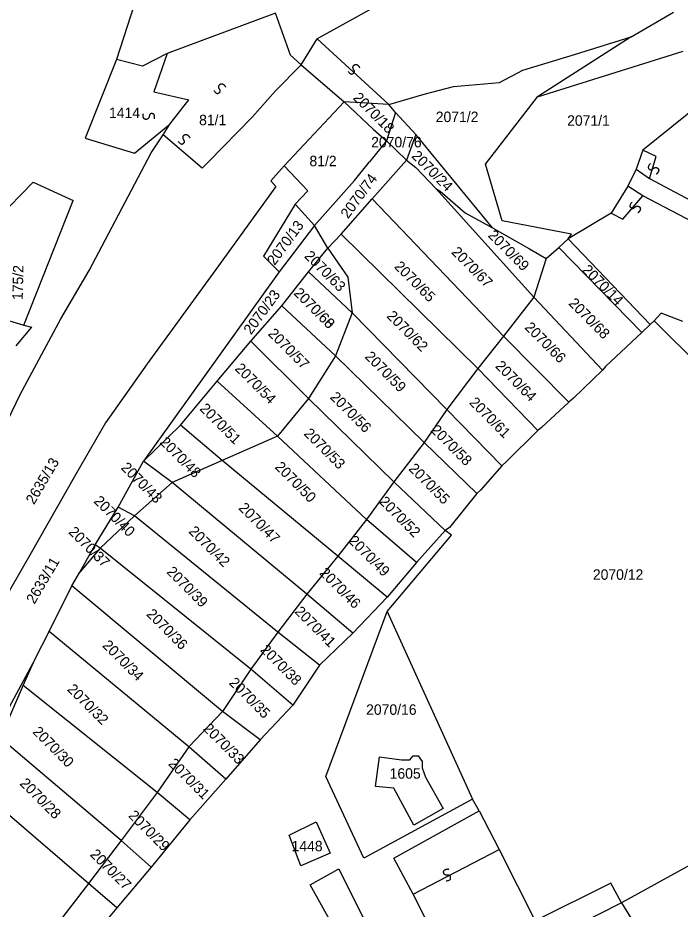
# Model space of a CAD drawing. Extents: x -581999 to -572728, y -1219553 to -1212032.
# Drawn here: x -577255.6 to -577128.7, y -1215860.4 to -1215689.6 of the extents above; entities that cross this region are included whole.
import ezdxf

# ---------------------------------------------------------------- set-up
doc = ezdxf.new("R2010")
doc.units = 0
for name, color, linetype in [('Vrstva 1', 7, 'Continuous'), ('Vrstva 2', 7, 'Continuous'), ('Vrstva 4', 7, 'Continuous'), ('Vrstva 6', 7, 'Continuous')]:
    doc.layers.add(name, color=color, linetype=linetype)

msp = doc.modelspace()

# ---------------------------------------------------------------- linework, layer by layer
at = {"layer": 'Vrstva 1'}
for p, q in [((-577186.255, -1215687.027), (-577194.016, -1215691.314)), ((-577138.1, -1215693.295), (-577129.984, -1215688.561)), ((-577194.016, -1215691.314), (-577198.297, -1215693.637)), ((-577106.33, -1215691.214), (-577135.85, -1215714.99)), ((-577201.361, -1215698.636), (-577198.297, -1215693.637)), ((-577138.1, -1215693.295), (-577156.064, -1215704.757)), ((-577148.959, -1215696.674), (-577138.1, -1215693.295)), ((-577227.03, -1215696.468), (-577229.597, -1215703.842)), ((-577158.841, -1215699.697), (-577148.959, -1215696.674)), ((-577156.064, -1215704.757), (-577128.149, -1215696.029)), ((-577163.337, -1215702.036), (-577158.841, -1215699.697)), ((-577172.161, -1215702.788), (-577163.337, -1215702.036)), ((-577229.597, -1215703.842), (-577222.87, -1215705.345)), ((-577177.776, -1215704.293), (-577172.161, -1215702.788)), ((-577226.518, -1215710.034), (-577222.87, -1215705.345)), ((-577184.514, -1215706.249), (-577177.776, -1215704.293)), ((-577166.011, -1215717.699), (-577156.064, -1215704.757)), ((-577184.514, -1215706.249), (-577193.123, -1215705.729)), ((-577183.231, -1215707.754), (-577184.514, -1215706.249)), ((-577219.11, -1215717.245), (-577210.654, -1215708.577)), ((-577183.231, -1215707.754), (-577184.996, -1215713.172)), ((-577179.38, -1215711.968), (-577183.231, -1215707.754)), ((-577233.287, -1215715.579), (-577226.518, -1215710.034)), ((-577220.291, -1215718.439), (-577227.751, -1215712.043)), ((-577179.38, -1215711.968), (-577181.145, -1215716.934)), ((-577164.665, -1215729.867), (-577179.38, -1215711.968)), ((-577184.996, -1215713.172), (-577188.221, -1215717.242)), ((-577135.85, -1215714.99), (-577137.133, -1215718.602)), ((-577219.11, -1215717.245), (-577220.291, -1215718.439)), ((-577191.088, -1215720.826), (-577188.221, -1215717.242)), ((-577187.723, -1215724.307), (-577181.145, -1215716.934)), ((-577204.569, -1215717.987), (-577200.076, -1215722.803)), ((-577162.803, -1215728.534), (-577166.011, -1215717.699)), ((-577137.133, -1215718.602), (-577138.737, -1215721.913)), ((-577137.133, -1215718.602), (-577134.566, -1215720.408)), ((-577191.088, -1215720.826), (-577198.786, -1215729.425)), ((-577134.566, -1215720.408), (-577112.747, -1215732.146)), ((-577262.165, -1215730.778), (-577252.699, -1215721.147)), ((-577252.699, -1215721.147), (-577244.998, -1215724.608)), ((-577156.759, -1215743.118), (-577175.53, -1215722.351)), ((-577138.737, -1215721.913), (-577141.946, -1215727.029)), ((-577135.85, -1215723.718), (-577138.737, -1215721.913)), ((-577200.076, -1215722.803), (-577202.483, -1215725.361)), ((-577193.659, -1215731.079), (-577187.723, -1215724.307)), ((-577162.535, -1215750.642), (-577187.723, -1215724.307)), ((-577098.629, -1215743.281), (-577135.85, -1215723.718)), ((-577254.454, -1215748.496), (-577244.998, -1215724.608)), ((-577202.483, -1215725.361), (-577208.579, -1215735.293)), ((-577198.786, -1215729.425), (-577202.483, -1215725.361)), ((-577141.946, -1215727.029), (-577150.182, -1215731.982)), ((-577198.786, -1215729.425), (-577205.531, -1215738.302)), ((-577196.226, -1215733.788), (-577198.786, -1215729.425)), ((-577149.525, -1215731.048), (-577162.803, -1215728.534)), ((-577196.226, -1215733.788), (-577193.659, -1215731.079)), ((-577167.508, -1215756.812), (-577193.659, -1215731.079)), ((-577134.459, -1215748.385), (-577150.182, -1215731.982)), ((-577199.916, -1215738.302), (-577196.226, -1215733.788)), ((-577196.226, -1215733.788), (-577192.394, -1215739.306)), ((-577136.063, -1215749.89), (-577151.946, -1215733.637)), ((-577208.579, -1215735.293), (-577205.531, -1215738.302)), ((-577154.419, -1215735.759), (-577156.759, -1215743.118)), ((-577205.531, -1215738.302), (-577231.521, -1215774.569)), ((-577205.05, -1215744.773), (-577199.916, -1215738.302)), ((-577191.573, -1215746.128), (-577199.916, -1215738.302)), ((-577192.394, -1215739.306), (-577191.573, -1215746.128)), ((-577156.759, -1215743.118), (-577162.535, -1215750.642)), ((-577143.604, -1215757.113), (-577156.759, -1215743.118)), ((-577210.986, -1215751.545), (-577205.05, -1215744.773)), ((-577194.782, -1215754.404), (-577205.05, -1215744.773)), ((-577265.765, -1215745.186), (-577254.454, -1215748.496)), ((-577191.573, -1215746.128), (-577194.782, -1215754.404)), ((-577173.444, -1215764.637), (-577191.573, -1215746.128)), ((-577132.385, -1215746.193), (-577133.698, -1215747.698)), ((-577128.215, -1215747.817), (-577132.385, -1215746.193)), ((-577133.698, -1215747.698), (-577115.469, -1215765.754)), ((-577253.01, -1215748.872), (-577255.978, -1215752.484)), ((-577254.454, -1215748.496), (-577253.01, -1215748.872)), ((-577217.403, -1215759.22), (-577210.986, -1215751.545)), ((-577199.916, -1215762.53), (-577210.986, -1215751.545)), ((-577162.535, -1215750.642), (-577167.508, -1215756.812)), ((-577150.021, -1215763.283), (-577162.535, -1215750.642)), ((-577194.782, -1215754.404), (-577199.916, -1215762.53)), ((-577177.776, -1215770.957), (-577194.782, -1215754.404)), ((-577167.508, -1215756.812), (-577173.444, -1215764.637)), ((-577155.957, -1215768.7), (-577167.508, -1215756.812)), ((-577224.462, -1215767.647), (-577217.403, -1215759.22)), ((-577205.852, -1215769.753), (-577217.403, -1215759.22)), ((-577199.916, -1215762.53), (-577205.852, -1215769.753)), ((-577183.552, -1215778.481), (-577199.916, -1215762.53)), ((-577173.444, -1215764.637), (-577177.776, -1215770.957)), ((-577162.856, -1215775.472), (-577173.444, -1215764.637)), ((-577231.521, -1215774.569), (-577224.462, -1215767.647)), ((-577216.441, -1215774.418), (-577224.462, -1215767.647)), ((-577205.852, -1215769.753), (-577216.441, -1215774.418)), ((-577188.846, -1215785.705), (-577205.852, -1215769.753)), ((-577177.776, -1215770.957), (-577183.552, -1215778.481)), ((-577167.669, -1215780.739), (-577177.776, -1215770.957)), ((-577236.418, -1215783.345), (-577231.521, -1215774.569)), ((-577226.067, -1215778.632), (-577231.521, -1215774.569)), ((-577216.441, -1215774.418), (-577226.067, -1215778.632)), ((-577194.301, -1215792.777), (-577216.441, -1215774.418)), ((-577226.067, -1215778.632), (-577233.257, -1215785.04)), ((-577200.237, -1215800.001), (-577226.067, -1215778.632)), ((-577183.552, -1215778.481), (-577188.846, -1215785.705)), ((-577173.765, -1215787.811), (-577183.552, -1215778.481)), ((-577240.797, -1215790.608), (-577236.418, -1215783.345)), ((-577233.257, -1215785.04), (-577236.418, -1215783.345)), ((-577233.257, -1215785.04), (-577239.835, -1215791.21)), ((-577205.822, -1215807.312), (-577233.257, -1215785.04)), ((-577188.846, -1215785.705), (-577194.301, -1215792.777)), ((-577179.22, -1215793.981), (-577188.846, -1215785.705)), ((-577184.866, -1215803.33), (-577172.512, -1215788.733)), ((-577172.512, -1215788.733), (-577173.765, -1215787.811)), ((-577239.835, -1215791.21), (-577240.797, -1215790.608)), ((-577239.835, -1215791.21), (-577243.73, -1215795.831)), ((-577210.956, -1215814.385), (-577239.835, -1215791.21)), ((-577194.301, -1215792.777), (-577200.237, -1215800.001)), ((-577184.835, -1215800.603), (-577194.301, -1215792.777)), ((-577249.621, -1215807.162), (-577245.289, -1215798.433)), ((-577216.411, -1215822.511), (-577245.289, -1215798.433)), ((-577200.237, -1215800.001), (-577205.822, -1215807.312)), ((-577191.413, -1215807.525), (-577200.237, -1215800.001)), ((-577184.835, -1215800.603), (-577191.413, -1215807.525)), ((-577196.578, -1215834.932), (-577184.866, -1215803.33)), ((-577184.866, -1215803.33), (-577168.502, -1215839.296)), ((-577252.398, -1215812.51), (-577249.621, -1215807.162)), ((-577222.829, -1215829.283), (-577249.621, -1215807.162)), ((-577205.822, -1215807.312), (-577210.956, -1215814.385)), ((-577197.801, -1215813.632), (-577205.822, -1215807.312)), ((-577191.413, -1215807.525), (-577197.801, -1215813.632)), ((-577252.398, -1215812.51), (-577260.049, -1215826.725)), ((-577254.595, -1215817.545), (-577252.398, -1215812.51)), ((-577210.956, -1215814.385), (-577216.411, -1215822.511)), ((-577202.935, -1215821.307), (-577210.956, -1215814.385)), ((-577197.801, -1215813.632), (-577202.935, -1215821.307)), ((-577258.926, -1215827.627), (-577254.595, -1215817.545)), ((-577228.925, -1215838.011), (-577254.595, -1215817.545)), ((-577202.935, -1215821.307), (-577209.192, -1215827.928)), ((-577216.411, -1215822.511), (-577222.829, -1215829.283)), ((-577209.192, -1215827.928), (-577216.411, -1215822.511)), ((-577235.824, -1215847.19), (-577258.926, -1215827.627)), ((-577209.192, -1215827.928), (-577215.769, -1215835.453)), ((-577222.829, -1215829.283), (-577228.925, -1215838.011)), ((-577215.769, -1215835.453), (-577222.829, -1215829.283)), ((-577187.112, -1215836.888), (-577186.31, -1215831.17)), ((-577186.31, -1215831.17), (-577182.138, -1215831.772)), ((-577182.138, -1215831.772), (-577180.534, -1215831.772)), ((-577180.534, -1215831.772), (-577179.892, -1215831.02)), ((-577179.892, -1215831.02), (-577178.93, -1215831.02)), ((-577178.93, -1215831.02), (-577178.128, -1215832.073)), ((-577178.128, -1215832.073), (-577178.128, -1215833.277)), ((-577178.128, -1215833.277), (-577177.486, -1215835.083)), ((-577189.358, -1215850.582), (-577196.578, -1215834.932)), ((-577177.486, -1215835.083), (-577174.117, -1215841.102)), ((-577215.769, -1215835.453), (-577222.668, -1215843.278)), ((-577183.582, -1215837.189), (-577187.112, -1215836.888)), ((-577242.081, -1215855.467), (-577263.258, -1215837.258)), ((-577228.925, -1215838.011), (-577235.824, -1215847.19)), ((-577222.668, -1215843.278), (-577228.925, -1215838.011)), ((-577179.732, -1215844.262), (-577183.582, -1215837.189)), ((-577168.502, -1215839.296), (-577189.358, -1215850.582)), ((-577167.218, -1215841.553), (-577168.502, -1215839.296)), ((-577183.582, -1215850.582), (-577167.218, -1215841.553)), ((-577174.117, -1215841.102), (-577179.732, -1215844.262)), ((-577167.218, -1215841.553), (-577163.368, -1215848.927)), ((-577222.668, -1215843.278), (-577230.048, -1215852.307)), ((-577203.616, -1215846.191), (-577198.482, -1215843.632)), ((-577198.482, -1215843.632), (-577195.755, -1215849.652)), ((-577235.824, -1215847.19), (-577242.081, -1215855.467)), ((-577230.048, -1215852.307), (-577235.824, -1215847.19)), ((-577201.37, -1215852.059), (-577203.616, -1215846.191)), ((-577163.368, -1215848.927), (-577156.469, -1215862.621)), ((-577195.755, -1215849.652), (-577201.37, -1215852.059)), ((-577179.892, -1215857.505), (-577183.582, -1215850.582)), ((-577230.048, -1215852.307), (-577236.626, -1215860.132)), ((-577199.605, -1215855.671), (-577194.15, -1215852.661)), ((-577194.15, -1215852.661), (-577182.599, -1215875.535)), ((-577242.081, -1215855.467), (-577251.386, -1215867.506)), ((-577236.626, -1215860.132), (-577242.081, -1215855.467)), ((-577195.273, -1215863.496), (-577199.605, -1215855.671)), ((-577142.03, -1215855.398), (-577156.469, -1215862.621)), ((-577139.95, -1215859.114), (-577142.03, -1215855.398)), ((-577172.994, -1215871.048), (-577179.892, -1215857.505)), ((-577139.95, -1215859.114), (-577136.451, -1215864.819)), ((-577236.626, -1215860.132), (-577246.733, -1215871.87))]:
    msp.add_line(p, q, dxfattribs=at)
for points in [[(-577223.838, -1215657.688), (-577236.735, -1215697.597)], [(-577206.267, -1215688.766), (-577227.03, -1215696.468), (-577231.762, -1215698.876)], [(-577201.361, -1215698.636), (-577203.361, -1215696.775), (-577206.267, -1215688.766)], [(-577236.735, -1215697.597), (-577242.752, -1215712.72), (-577233.287, -1215715.579)], [(-577231.762, -1215698.876), (-577236.735, -1215697.597)], [(-577210.654, -1215708.577), (-577206.245, -1215703.606), (-577201.361, -1215698.636)], [(-577201.361, -1215698.636), (-577193.123, -1215705.729)], [(-577206.203, -1215721.947), (-577207.173, -1215720.867), (-577204.569, -1215717.987), (-577193.123, -1215705.729)], [(-577193.123, -1215705.729), (-577187.558, -1215710.956)], [(-577230.103, -1215715.472), (-577227.751, -1215712.043), (-577226.518, -1215710.034)], [(-577187.558, -1215710.956), (-577184.996, -1215713.172), (-577181.145, -1215716.934), (-577179.365, -1215718.29), (-577175.53, -1215722.351), (-577174.719, -1215722.842), (-577169.883, -1215727.016), (-577164.665, -1215729.867), (-577157.585, -1215733.859), (-577154.419, -1215735.759), (-577151.946, -1215733.637), (-577150.182, -1215731.982), (-577149.525, -1215731.048)], [(-577305.385, -1215870.733), (-577308.825, -1215862.429), (-577309.08, -1215860.544), (-577308.001, -1215858.482), (-577302.257, -1215849.342), (-577295.249, -1215836.973), (-577294.801, -1215836.257), (-577287.143, -1215834.12), (-577286.449, -1215833.27), (-577283.539, -1215822.417), (-577279.669, -1215814.706), (-577271.026, -1215794.561), (-577265.533, -1215783.174), (-577255.192, -1215761.794), (-577247.368, -1215747.267), (-577241.976, -1215738.031), (-577230.103, -1215715.472)], [(-577206.203, -1215721.947), (-577217.662, -1215737.874), (-577230.841, -1215755.888), (-577238.796, -1215767.211), (-577244.547, -1215777.162), (-577253.354, -1215792.582), (-577259.084, -1215802.465), (-577266.025, -1215815.04), (-577269.073, -1215821.361), (-577270.678, -1215823.919), (-577271.961, -1215826.628), (-577273.084, -1215832.195), (-577276.293, -1215841.827), (-577279.02, -1215850.705), (-577279.02, -1215857.176), (-577279.822, -1215866.055), (-577281.106, -1215872.074), (-577280.624, -1215881.705), (-577279.501, -1215889.681), (-577277.255, -1215898.559), (-577276.293, -1215902.622), (-577274.207, -1215909.244), (-577270.036, -1215917.069), (-577267.937, -1215923.934)], [(-577133.698, -1215747.698), (-577134.459, -1215748.385), (-577136.063, -1215749.89), (-577143.031, -1215756.452)], [(-577143.031, -1215756.452), (-577143.604, -1215757.113), (-577149.156, -1215762.471)], [(-577149.156, -1215762.471), (-577150.021, -1215763.283), (-577155.28, -1215768.079)], [(-577155.28, -1215768.079), (-577155.957, -1215768.7), (-577161.989, -1215774.645)], [(-577161.989, -1215774.645), (-577162.856, -1215775.472), (-577166.947, -1215780.116)], [(-577166.947, -1215780.116), (-577167.669, -1215780.739), (-577172.926, -1215787.229)], [(-577172.926, -1215787.229), (-577173.765, -1215787.811), (-577179.22, -1215793.981)], [(-577245.289, -1215798.433), (-577243.73, -1215795.831), (-577240.797, -1215790.608)], [(-577179.22, -1215793.981), (-577184.835, -1215800.603)], [(-577054.202, -1215812.54), (-577089.177, -1215831.2), (-577139.95, -1215859.114)], [(-577139.95, -1215859.114), (-577235.818, -1215907.738)]]:
    msp.add_lwpolyline(points, dxfattribs=at)
at = {"layer": 'Vrstva 4'}
for p, q in [((-577198.297, -1215693.637), (-577184.514, -1215706.249)), ((-577133.283, -1215716.194), (-577135.85, -1215714.99)), ((-577134.566, -1215720.408), (-577133.283, -1215716.194)), ((-577139.7, -1215728.233), (-577135.85, -1215723.718)), ((-577141.946, -1215727.029), (-577139.7, -1215728.233)), ((-577179.892, -1215857.505), (-577163.368, -1215848.927))]:
    msp.add_line(p, q, dxfattribs=at)
at = {"layer": 'Vrstva 6'}
for points in [[(-577192.359, -1215699.835), (-577191.879, -1215700.542), (-577191.185, -1215700.231), (-577191.108, -1215699.831), (-577191.344, -1215699.486), (-577191.429, -1215699.154), (-577191.347, -1215698.864), (-577191.203, -1215698.684), (-577190.967, -1215698.556), (-577190.602, -1215698.592), (-577190.175, -1215699.031), (-577190.12, -1215699.204)], [(-577218.07, -1215703.541), (-577217.59, -1215704.248), (-577216.896, -1215703.937), (-577216.819, -1215703.537), (-577217.055, -1215703.192), (-577217.14, -1215702.86), (-577217.058, -1215702.57), (-577216.914, -1215702.39), (-577216.678, -1215702.262), (-577216.313, -1215702.298), (-577215.886, -1215702.737), (-577215.831, -1215702.91)], [(-577229.447, -1215708.983), (-577229.352, -1215708.132), (-577230.082, -1215707.92), (-577230.399, -1215708.174), (-577230.444, -1215708.59), (-577230.595, -1215708.897), (-577230.844, -1215709.064), (-577231.071, -1215709.108), (-577231.334, -1215709.052), (-577231.589, -1215708.788), (-577231.629, -1215708.178), (-577231.559, -1215708.009)], [(-577224.921, -1215713.243), (-577224.441, -1215713.95), (-577223.747, -1215713.639), (-577223.67, -1215713.239), (-577223.906, -1215712.894), (-577223.991, -1215712.562), (-577223.909, -1215712.272), (-577223.765, -1215712.092), (-577223.529, -1215711.964), (-577223.164, -1215712), (-577222.737, -1215712.439), (-577222.682, -1215712.612)], [(-577134.405, -1215717.545), (-577134.992, -1215718.167), (-577134.537, -1215718.776), (-577134.131, -1215718.764), (-577133.845, -1215718.459), (-577133.539, -1215718.305), (-577133.239, -1215718.321), (-577133.032, -1215718.423), (-577132.856, -1215718.626), (-577132.811, -1215718.99), (-577133.146, -1215719.502), (-577133.304, -1215719.594)], [(-577137.919, -1215724.944), (-577138.506, -1215725.566), (-577138.051, -1215726.175), (-577137.645, -1215726.163), (-577137.359, -1215725.858), (-577137.053, -1215725.704), (-577136.753, -1215725.72), (-577136.546, -1215725.822), (-577136.37, -1215726.025), (-577136.325, -1215726.389), (-577136.66, -1215726.901), (-577136.818, -1215726.993)], [(-577173.571, -1215854.938), (-577172.72, -1215854.849), (-577172.668, -1215854.091), (-577172.984, -1215853.835), (-577173.4, -1215853.88), (-577173.732, -1215853.798), (-577173.949, -1215853.59), (-577174.04, -1215853.378), (-577174.041, -1215853.109), (-577173.838, -1215852.804), (-577173.25, -1215852.634), (-577173.07, -1215852.667)]]:
    msp.add_open_spline(points, degree=2, dxfattribs=at)

# ---------------------------------------------------------------- texts
at = {"layer": 'Vrstva 2'}
for s, rotation, p in [('2070/18', 314.89149, (-577191.521, -1215705.096)), ('2070/24', 314.89149, (-577180.324, -1215716.23)), ('2070/74', 53.78921, (-577192.344, -1215728.233)), ('2070/13', 53.78921, (-577206.424, -1215737.188)), ('2070/69', 314.89149, (-577165.677, -1215731.444)), ('2070/63', 314.89149, (-577200.848, -1215735.403)), ('2070/67', 314.89149, (-577172.673, -1215734.651)), ('2070/65', 314.89149, (-577183.64, -1215737.398)), ('175/2', 88.67258, (-577254.691, -1215743.708)), ('2070/14', 314.89149, (-577147.64, -1215738.083)), ('2070/60', 314.89149, (-577202.906, -1215742.504)), ('2070/68', 314.89149, (-577202.9, -1215742.51)), ('2070/23', 53.78921, (-577210.934, -1215750.455)), ('2070/68', 314.89149, (-577150.229, -1215744.471)), ('2070/62', 314.89149, (-577185.068, -1215746.894)), ('2070/66', 314.89149, (-577158.648, -1215749.07)), ('2070/57', 314.89149, (-577207.81, -1215750.276)), ('2070/59', 314.89149, (-577189.263, -1215754.671)), ('2070/54', 314.89149, (-577214.17, -1215756.94)), ('2070/64', 314.89149, (-577164.271, -1215756.472)), ('2070/56', 314.89149, (-577195.941, -1215762.426)), ('2070/51', 314.89149, (-577220.909, -1215764.633)), ('2070/61', 314.89149, (-577169.254, -1215763.46)), ('2070/53', 314.89149, (-577200.933, -1215769.404)), ('2070/58', 314.89149, (-577176.628, -1215768.754)), ('2070/48', 314.89149, (-577228.556, -1215771.063)), ('2635/13', 59.50258, (-577252.524, -1215782.994)), ('2070/43', 314.89149, (-577235.994, -1215775.941)), ('2070/50', 314.89149, (-577206.506, -1215775.799)), ('2070/55', 314.89149, (-577180.867, -1215776.135)), ('2070/40', 314.89149, (-577241.213, -1215782.338)), ('2070/52', 314.89149, (-577186.512, -1215782.458)), ('2070/47', 314.89149, (-577213.441, -1215783.648)), ('2070/37', 314.89149, (-577246.05, -1215788.245)), ('2070/42', 314.89149, (-577223.024, -1215788.136)), ('2070/49', 314.89149, (-577192.387, -1215789.96)), ('2633/11', 59.50258, (-577252.437, -1215802.046)), ('2070/39', 314.89149, (-577227.253, -1215795.88)), ('2070/46', 314.89149, (-577197.964, -1215796.107)), ('2070/36', 314.89149, (-577231.119, -1215803.988)), ('2070/41', 314.89149, (-577202.711, -1215803.499)), ('2070/34', 314.89149, (-577239.553, -1215809.98)), ('2070/38', 314.89149, (-577209.3, -1215810.823)), ('2070/35', 314.89149, (-577215.296, -1215817.146)), ('2070/32', 314.89149, (-577246.292, -1215818.379)), ('2070/33', 314.89149, (-577220.249, -1215825.925)), ('2070/30', 314.89149, (-577252.931, -1215826.526)), ('2070/31', 314.89149, (-577226.917, -1215832.633)), ('2070/28', 314.89149, (-577255.374, -1215836.413)), ('2070/29', 314.89149, (-577234.576, -1215842.577)), ('2070/27', 314.89149, (-577241.922, -1215850.014))]:
    msp.add_text(s, height=2, rotation=rotation, dxfattribs=at).set_placement(p)
for s, p in [('1414', (-577238.151, -1215708.824)), ('81/1', (-577220.898, -1215710.206)), ('2071/2', (-577175.548, -1215709.601)), ('2071/1', (-577150.372, -1215710.309)), ('2070/76', (-577187.924, -1215714.45)), ('81/2', (-577199.751, -1215718.061)), ('2070/12', (-577145.442, -1215797.264)), ('2070/16', (-577188.891, -1215823.13)), ('1605', (-577184.383, -1215835.367)), ('1448', (-577203.175, -1215849.273))]:
    msp.add_text(s, height=2, dxfattribs=at).set_placement(p)

doc.saveas('drawing.dxf')
